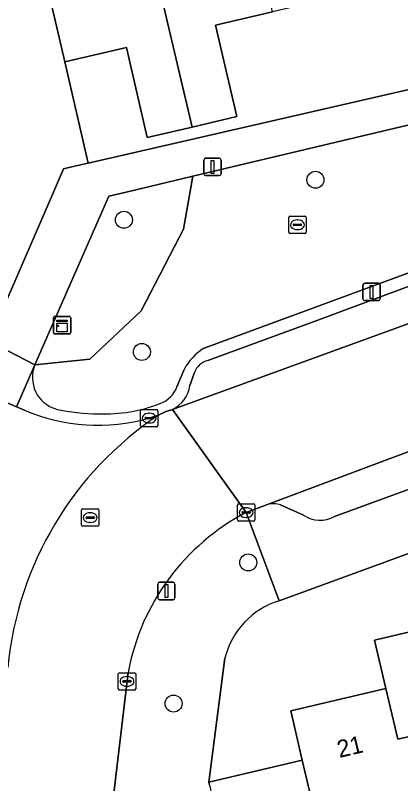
# Model space of a CAD drawing. Extents: x 158031 to 159244, y 380104 to 381214.
# Drawn here: x 159020.79 to 159042.99, y 380715.96 to 380760.17 of the extents above; entities that cross this region are included whole.
import ezdxf

# ---------------------------------------------------------------- set-up
doc = ezdxf.new("R2010")
doc.units = 0
for name, color, linetype in [('IMGEO_Boom', 7, 'Continuous'), ('IMGEO_Erf', 7, 'Continuous'), ('IMGEO_Groenvoorziening', 7, 'Continuous'), ('IMGEO_Kast', 7, 'Continuous'), ('IMGEO_Kolk', 7, 'Continuous'), ('IMGEO_Lichtmast', 7, 'Continuous'), ('IMGEO_Pand', 7, 'Continuous'), ('IMGEO_Pand_nummerreeks', 7, 'Continuous'), ('IMGEO_Parkeervlak_open', 7, 'Continuous'), ('IMGEO_Rijbaan_lokaal_gesloten', 7, 'Continuous'), ('IMGEO_Rijbaan_lokaal_open', 7, 'Continuous'), ('IMGEO_Rioolput', 7, 'Continuous'), ('IMGEO_Voetpad_open', 7, 'Continuous')]:
    doc.layers.add(name, color=color, linetype=linetype)

msp = doc.modelspace()

# ---------------------------------------------------------------- linework, layer by layer
at = {"layer": 'IMGEO_Boom'}
for centre in [(159038.079, 380750.71), (159027.048, 380748.405), (159028.083, 380740.8), (159034.21, 380728.69), (159029.91, 380720.569)]:
    msp.add_circle(centre, 0.489, dxfattribs=at)
at = {"layer": 'IMGEO_Erf'}
for points in [[(159020.07, 380743.259), (159022.993, 380750), (159023.576, 380751.345), (159024.117, 380751.469), (159024.99, 380751.67), (159023.639, 380757.488), (159022.508, 380762.359), (159021.613, 380766.21), (159019.325, 380776.056), (159038.521, 380780.628)], [(159044.73, 380762.495), (159041.453, 380761.734), (159035.599, 380760.374), (159032.327, 380759.614), (159033.551, 380754.345), (159030.97, 380753.746), (159028.391, 380753.147), (159027.191, 380758.313), (159023.639, 380757.488), (159024.99, 380751.67), (159071.638, 380762.392)], [(159100.307, 380750), (159035.982, 380726.475)], [(159032.865, 380723.192), (159031.937, 380716.043), (159037.323, 380717.315), (159036.656, 380720.145), (159042.141, 380721.439), (159041.487, 380724.211), (159047.185, 380725.555)]]:
    msp.add_lwpolyline(points, dxfattribs=at)
msp.add_arc((159037.299, 380722.103), 4.566, 106.7679, 166.2037, dxfattribs=at)
at = {"layer": 'IMGEO_Groenvoorziening'}
for points in [[(159031.66, 380741.025), (159049.606, 380747.609), (159049.059, 380750), (159047.935, 380754.916), (159031.017, 380750.91), (159030.482, 380747.861), (159028.033, 380743.168), (159025.087, 380740.385), (159021.916, 380740.055)], [(159030.098, 380738.793), (159030.514, 380739.801)]]:
    msp.add_lwpolyline(points, dxfattribs=at)
msp.add_lwpolyline([(159026.173, 380749.763), (159021.916, 380740.055), (159025.087, 380740.385), (159028.033, 380743.168), (159030.482, 380747.861), (159031.017, 380750.91), (159027.174, 380750)], close=True, dxfattribs=at)
for centre, radius, start, end in [((159033.482, 380738.171), 3.386, 122.5514, 151.2186), ((159023.677, 380739.34), 1.9, 157.9012, 253.3146), ((159028.581, 380739.357), 1.619, 290.3259, 339.6141), ((159025.969, 380745.935), 8.696, 267.5665, 291.4054), ((159025.507, 380747.708), 10.462, 256.8721, 270.5087)]:
    msp.add_arc(centre, radius, start, end, dxfattribs=at)
at = {"layer": 'IMGEO_Kast'}
for p, q in [((159022.982, 380741.917), (159022.982, 380742.758)), ((159022.982, 380742.758), (159022.982, 380741.917)), ((159023.057, 380742.842), (159023.898, 380742.842)), ((159023.898, 380742.842), (159023.057, 380742.842)), ((159023.982, 380742.767), (159023.982, 380741.926)), ((159023.982, 380741.926), (159023.982, 380742.767)), ((159023.907, 380741.842), (159023.066, 380741.842)), ((159023.066, 380741.842), (159023.907, 380741.842))]:
    msp.add_line(p, q, dxfattribs=at)
for points in [[(159023.177, 380742.632), (159023.777, 380742.632), (159023.777, 380742.547), (159023.177, 380742.547), (159023.177, 380742.632)], [(159023.177, 380742.457), (159023.777, 380742.457), (159023.777, 380741.968), (159023.177, 380741.968), (159023.177, 380742.457)]]:
    msp.add_lwpolyline(points, dxfattribs=at)
msp.add_circle((159023.261, 380742.306), 0.0377, dxfattribs=at)
for centre, start, end in [((159023.06, 380742.764), 92.4484, 184.2845), ((159023.06, 380742.764), 92.4484, 184.2845), ((159023.904, 380742.764), 2.4484, 94.2845), ((159023.904, 380742.764), 2.4484, 94.2845), ((159023.06, 380741.92), 182.4484, 274.2845), ((159023.06, 380741.92), 182.4484, 274.2845), ((159023.904, 380741.92), 272.4484, 4.2845), ((159023.904, 380741.92), 272.4484, 4.2845)]:
    msp.add_arc(centre, 0.0779, start, end, dxfattribs=at)
at = {"layer": 'IMGEO_Kolk'}
for p, q in [((159028.002, 380736.568), (159028.002, 380737.42)), ((159028.077, 380737.494), (159028.929, 380737.494)), ((159029.003, 380737.42), (159029.003, 380736.568)), ((159028.261, 380736.988), (159028.261, 380737)), ((159028.699, 380736.951), (159028.301, 380736.951)), ((159028.304, 380737.037), (159028.702, 380737.037)), ((159028.49, 380737.274), (159028.515, 380737.274)), ((159028.745, 380737), (159028.745, 380736.988)), ((159028.929, 380736.494), (159028.077, 380736.494)), ((159028.513, 380736.714), (159028.488, 380736.714)), ((159033.662, 380732.062), (159034.514, 380732.062)), ((159033.587, 380731.136), (159033.587, 380731.988)), ((159033.889, 380731.605), (159034.287, 380731.605)), ((159034.075, 380731.842), (159034.1, 380731.842)), ((159034.588, 380731.988), (159034.588, 380731.136)), ((159033.846, 380731.556), (159033.846, 380731.568)), ((159034.284, 380731.519), (159033.886, 380731.519)), ((159034.098, 380731.282), (159034.073, 380731.282)), ((159034.33, 380731.568), (159034.33, 380731.556)), ((159034.514, 380731.062), (159033.662, 380731.062)), ((159026.798, 380722.346), (159027.65, 380722.346)), ((159026.723, 380721.42), (159026.723, 380722.272)), ((159026.982, 380721.84), (159026.982, 380721.852)), ((159027.025, 380721.889), (159027.423, 380721.889)), ((159027.211, 380722.126), (159027.236, 380722.126)), ((159027.466, 380721.852), (159027.466, 380721.84)), ((159027.724, 380722.272), (159027.724, 380721.42)), ((159027.42, 380721.803), (159027.022, 380721.803)), ((159027.234, 380721.566), (159027.209, 380721.566)), ((159027.65, 380721.346), (159026.798, 380721.346))]:
    msp.add_line(p, q, dxfattribs=at)
for points in [[(159028.002, 380736.568), (159028.002, 380737.42)], [(159028.077, 380737.494), (159028.929, 380737.494)], [(159029.003, 380737.42), (159029.003, 380736.568)], [(159028.929, 380736.494), (159028.077, 380736.494)], [(159033.662, 380732.062), (159034.514, 380732.062)], [(159033.587, 380731.136), (159033.587, 380731.988)], [(159034.588, 380731.988), (159034.588, 380731.136)], [(159034.514, 380731.062), (159033.662, 380731.062)], [(159026.798, 380722.346), (159027.65, 380722.346)], [(159026.723, 380721.42), (159026.723, 380722.272)], [(159027.724, 380722.272), (159027.724, 380721.42)], [(159027.65, 380721.346), (159026.798, 380721.346)]]:
    msp.add_lwpolyline(points, dxfattribs=at)
for centre, radius, start, end in [((159028.079, 380737.418), 0.0765, 91.552, 178.448), ((159028.079, 380737.418), 0.0765, 91.552, 178.448), ((159028.927, 380737.418), 0.0765, 1.552, 88.448), ((159028.927, 380737.418), 0.0765, 1.552, 88.448), ((159028.301, 380736.997), 0.0403, 85.8775, 175.7526), ((159028.298, 380736.987), 0.0366, 178.938, 274.7102), ((159028.702, 380736.994), 0.043, 264.8664, 352.4533), ((159028.706, 380736.999), 0.0386, 1.7309, 96.639), ((159028.079, 380736.57), 0.0765, 181.552, 268.448), ((159028.079, 380736.57), 0.0765, 181.552, 268.448), ((159028.927, 380736.57), 0.0765, 271.552, 358.448), ((159028.927, 380736.57), 0.0765, 271.552, 358.448), ((159033.664, 380731.986), 0.0765, 91.552, 178.448), ((159033.664, 380731.986), 0.0765, 91.552, 178.448), ((159034.512, 380731.986), 0.0765, 1.552, 88.448), ((159034.512, 380731.986), 0.0765, 1.552, 88.448), ((159033.886, 380731.565), 0.0403, 85.8775, 175.7526), ((159034.291, 380731.567), 0.0386, 1.7309, 96.639), ((159033.664, 380731.138), 0.0765, 181.552, 268.448), ((159033.664, 380731.138), 0.0765, 181.552, 268.448), ((159033.883, 380731.555), 0.0366, 178.938, 274.7102), ((159034.287, 380731.562), 0.043, 264.8664, 352.4533), ((159034.512, 380731.138), 0.0765, 271.552, 358.448), ((159034.512, 380731.138), 0.0765, 271.552, 358.448), ((159026.8, 380722.27), 0.0765, 91.552, 178.448), ((159026.8, 380722.27), 0.0765, 91.552, 178.448), ((159027.648, 380722.27), 0.0765, 1.552, 88.448), ((159027.648, 380722.27), 0.0765, 1.552, 88.448), ((159027.022, 380721.849), 0.0403, 85.8775, 175.7526), ((159027.427, 380721.851), 0.0386, 1.7309, 96.639), ((159026.8, 380721.422), 0.0765, 181.552, 268.448), ((159026.8, 380721.422), 0.0765, 181.552, 268.448), ((159027.019, 380721.839), 0.0366, 178.938, 274.7102), ((159027.423, 380721.846), 0.043, 264.8664, 352.4533), ((159027.648, 380721.422), 0.0765, 271.552, 358.448), ((159027.648, 380721.422), 0.0765, 271.552, 358.448)]:
    msp.add_arc(centre, radius, start, end, dxfattribs=at)
for centre, major_axis, ratio, start_param, end_param in [((159028.489, 380736.994), (-0.387, 0.002), 0.722429, 4.712389, 7.853982), ((159028.514, 380736.994), (-0.39, 0.002), 0.717154, 1.570796, 4.712389), ((159034.074, 380731.562), (-0.387, 0.002), 0.722429, 4.712389, 7.853982), ((159034.099, 380731.562), (-0.39, 0.002), 0.717154, 1.570796, 4.712389), ((159027.21, 380721.846), (-0.387, 0.002), 0.722429, 4.712389, 7.853982), ((159027.235, 380721.846), (-0.39, 0.002), 0.717154, 1.570796, 4.712389)]:
    msp.add_ellipse(centre, major_axis=major_axis, ratio=ratio, start_param=start_param, end_param=end_param, dxfattribs=at)
at = {"layer": 'IMGEO_Lichtmast'}
for p, q in [((159031.751, 380751.946), (159032.541, 380751.946)), ((159032.541, 380751.946), (159031.751, 380751.946)), ((159031.651, 380751.046), (159031.651, 380751.846)), ((159031.651, 380751.846), (159031.651, 380751.046)), ((159032.641, 380751.846), (159032.641, 380751.046)), ((159032.641, 380751.046), (159032.641, 380751.846)), ((159032.541, 380750.946), (159031.751, 380750.946)), ((159031.751, 380750.946), (159032.541, 380750.946)), ((159040.816, 380743.855), (159040.816, 380744.655)), ((159040.816, 380744.655), (159040.816, 380743.855)), ((159040.916, 380744.755), (159041.706, 380744.755)), ((159041.706, 380744.755), (159040.916, 380744.755)), ((159041.806, 380744.655), (159041.806, 380743.855)), ((159041.806, 380743.855), (159041.806, 380744.655)), ((159041.706, 380743.755), (159040.916, 380743.755)), ((159040.916, 380743.755), (159041.706, 380743.755)), ((159028.999, 380726.647), (159028.999, 380727.447)), ((159028.999, 380727.447), (159028.999, 380726.647)), ((159029.099, 380727.547), (159029.889, 380727.547)), ((159029.889, 380727.547), (159029.099, 380727.547)), ((159029.989, 380727.447), (159029.989, 380726.647)), ((159029.989, 380726.647), (159029.989, 380727.447)), ((159029.889, 380726.547), (159029.099, 380726.547)), ((159029.099, 380726.547), (159029.889, 380726.547))]:
    msp.add_line(p, q, dxfattribs=at)
for points in [[(159032.071, 380751.821), (159032.221, 380751.821), (159032.221, 380751.071), (159032.071, 380751.071), (159032.071, 380751.821)], [(159041.236, 380744.63), (159041.386, 380744.63), (159041.386, 380743.88), (159041.236, 380743.88), (159041.236, 380744.63)], [(159029.419, 380727.422), (159029.569, 380727.422), (159029.569, 380726.672), (159029.419, 380726.672), (159029.419, 380727.422)]]:
    msp.add_lwpolyline(points, dxfattribs=at)
for centre, start, end in [((159031.751, 380751.846), 90, 180), ((159031.751, 380751.846), 90, 180), ((159032.541, 380751.846), 0, 90), ((159032.541, 380751.846), 360, 90), ((159031.751, 380751.046), 180, 270), ((159031.751, 380751.046), 180, 270), ((159032.541, 380751.046), 270, 0), ((159032.541, 380751.046), 270, 0), ((159040.916, 380744.655), 90, 180), ((159040.916, 380744.655), 90, 180), ((159041.706, 380744.655), 0, 90), ((159041.706, 380744.655), 360, 90), ((159040.916, 380743.855), 180, 270), ((159040.916, 380743.855), 180, 270), ((159041.706, 380743.855), 270, 0), ((159041.706, 380743.855), 270, 0), ((159029.099, 380727.447), 90, 180), ((159029.099, 380727.447), 90, 180), ((159029.889, 380727.447), 0, 90), ((159029.889, 380727.447), 360, 90), ((159029.099, 380726.647), 180, 270), ((159029.099, 380726.647), 180, 270), ((159029.889, 380726.647), 270, 0), ((159029.889, 380726.647), 270, 0)]:
    msp.add_arc(centre, 0.1, start, end, dxfattribs=at)
at = {"layer": 'IMGEO_Pand'}
for points in [[(159032.375, 380773.935), (159029.082, 380771.477), (159026.928, 380770.976), (159027.336, 380769.236), (159027.529, 380768.414), (159030.97, 380753.746), (159033.551, 380754.345), (159032.327, 380759.614), (159035.599, 380760.374), (159033.513, 380769.036)], [(159027.529, 380768.414), (159027.336, 380769.236), (159026.928, 380770.976), (159025.08, 380770.547), (159025.484, 380768.806), (159025.858, 380767.196), (159021.613, 380766.21), (159022.508, 380762.359), (159023.639, 380757.488), (159027.191, 380758.313), (159028.391, 380753.147), (159030.97, 380753.746)], [(159051.821, 380717.564), (159050.476, 380723.362), (159047.849, 380722.742), (159047.185, 380725.555), (159041.487, 380724.211), (159042.141, 380721.439), (159042.817, 380718.525), (159045.887, 380719.238), (159046.563, 380716.324)], [(159037.323, 380717.315), (159038.002, 380714.389), (159041.028, 380715.092), (159041.707, 380712.166), (159047.236, 380713.471), (159046.563, 380716.324), (159045.887, 380719.238), (159042.817, 380718.525), (159042.141, 380721.439), (159036.656, 380720.145)], [(159037.323, 380717.315), (159031.937, 380716.043), (159031.974, 380715.883), (159033.3, 380710.16), (159035.801, 380710.752), (159036.476, 380707.893), (159041.343, 380709.042), (159042.387, 380709.288), (159041.707, 380712.166), (159041.028, 380715.092), (159038.002, 380714.389)]]:
    msp.add_lwpolyline(points, close=True, dxfattribs=at)
at = {"layer": 'IMGEO_Parkeervlak_open'}
for points in [[(159082.351, 380760.97), (159075.162, 380756.918), (159072.676, 380755.745), (159066.918, 380753.22), (159060.411, 380750.82), (159058.173, 380750), (159050.339, 380747.13), (159038.213, 380742.637), (159031.884, 380740.301)], [(159093.22, 380754.824), (159084.052, 380750), (159083.24, 380749.573), (159077.548, 380747.495), (159070.201, 380744.881), (159050.125, 380737.572), (159035.318, 380732.025)], [(159029.836, 380737.498), (159049.305, 380744.567), (159052.966, 380745.906), (159058.754, 380748.047), (159064.023, 380750), (159067.797, 380751.399)], [(159039.186, 380731.341), (159076.79, 380745.09)], [(159031.111, 380739.626), (159030.845, 380738.864)], [(159036.075, 380732.007), (159037.384, 380731.413)]]:
    msp.add_lwpolyline(points, dxfattribs=at)
for centre, radius, start, end in [((159032.103, 380739.27), 1.055, 102.0125, 160.2438), ((159029.092, 380739.104), 1.77, 294.8767, 352.2202), ((159035.663, 380730.609), 1.458, 73.5852, 103.6905), ((159038.344, 380732.855), 1.732, 236.3431, 299.0808)]:
    msp.add_arc(centre, radius, start, end, dxfattribs=at)
at = {"layer": 'IMGEO_Rijbaan_lokaal_gesloten'}
for points in [[(159067.797, 380751.399), (159064.023, 380750), (159058.754, 380748.047), (159052.966, 380745.906), (159049.305, 380744.567), (159029.836, 380737.498), (159034.09, 380731.565), (159035.318, 380732.025), (159050.125, 380737.572), (159070.201, 380744.881), (159077.548, 380747.495), (159083.24, 380749.573), (159084.052, 380750), (159093.22, 380754.824), (159093.543, 380754.993), (159093.738, 380755.122), (159094.656, 380755.576), (159102.229, 380759.405)], [(159034.09, 380731.565), (159029.836, 380737.498), (159029.421, 380737.347), (159029.04, 380737.169)], [(158997.312, 380611.42), (158999.117, 380604.815), (159000.004, 380605.073), (159002.289, 380605.891), (159004.493, 380606.909), (159006.603, 380608.125), (159007.434, 380608.805), (159009.021, 380610.291), (159010.468, 380611.914), (159011.765, 380613.659), (159012.901, 380615.513), (159013.867, 380617.461), (159014.655, 380619.488), (159015.258, 380621.576), (159015.673, 380623.711), (159020.042, 380661.25), (159022.729, 380683.619), (159023.079, 380686.48), (159023.719, 380692.133), (159025.055, 380703.61), (159027.295, 380722.365)]]:
    msp.add_lwpolyline(points, dxfattribs=at)
for centre, radius, start, end in [((159039.971, 380720.782), 19.698, 123.7058, 174.5468), ((159040.129, 380719.995), 13.051, 117.5627, 169.5391)]:
    msp.add_arc(centre, radius, start, end, dxfattribs=at)
at = {"layer": 'IMGEO_Rijbaan_lokaal_open'}
for points in [[(159021.311, 380737.449), (159020.859, 380737.645), (159018.766, 380738.555), (159018.148, 380738.824), (159002.306, 380745.707)], [(159029.04, 380737.169), (159028.499, 380736.992)]]:
    msp.add_lwpolyline(points, dxfattribs=at)
for centre, radius, start, end in [((159025.564, 380747.585), 10.992, 247.2369, 285.4874), ((159039.971, 380720.782), 19.698, 123.7058, 174.5468)]:
    msp.add_arc(centre, radius, start, end, dxfattribs=at)
at = {"layer": 'IMGEO_Rioolput'}
for p, q in [((159036.539, 380747.694), (159036.539, 380748.546)), ((159036.614, 380748.62), (159037.466, 380748.62)), ((159037.027, 380748.4), (159037.052, 380748.4)), ((159037.54, 380748.546), (159037.54, 380747.694)), ((159036.798, 380748.114), (159036.798, 380748.126)), ((159037.236, 380748.077), (159036.838, 380748.077)), ((159036.841, 380748.163), (159037.239, 380748.163)), ((159037.282, 380748.126), (159037.282, 380748.114)), ((159037.466, 380747.62), (159036.614, 380747.62)), ((159037.05, 380747.84), (159037.025, 380747.84)), ((159024.605, 380730.844), (159024.605, 380731.696)), ((159024.68, 380731.77), (159025.532, 380731.77)), ((159025.606, 380731.696), (159025.606, 380730.844)), ((159024.864, 380731.264), (159024.864, 380731.276)), ((159025.302, 380731.227), (159024.904, 380731.227)), ((159024.907, 380731.313), (159025.305, 380731.313)), ((159025.093, 380731.55), (159025.118, 380731.55)), ((159025.348, 380731.276), (159025.348, 380731.264)), ((159025.532, 380730.77), (159024.68, 380730.77)), ((159025.116, 380730.99), (159025.091, 380730.99))]:
    msp.add_line(p, q, dxfattribs=at)
for points in [[(159036.539, 380747.694), (159036.539, 380748.546)], [(159036.614, 380748.62), (159037.466, 380748.62)], [(159037.54, 380748.546), (159037.54, 380747.694)], [(159037.466, 380747.62), (159036.614, 380747.62)], [(159024.605, 380730.844), (159024.605, 380731.696)], [(159024.68, 380731.77), (159025.532, 380731.77)], [(159025.606, 380731.696), (159025.606, 380730.844)], [(159025.532, 380730.77), (159024.68, 380730.77)]]:
    msp.add_lwpolyline(points, dxfattribs=at)
for centre, radius, start, end in [((159036.616, 380748.544), 0.0765, 91.552, 178.448), ((159036.616, 380748.544), 0.0765, 91.552, 178.448), ((159037.464, 380748.544), 0.0765, 1.552, 88.448), ((159037.464, 380748.544), 0.0765, 1.552, 88.448), ((159036.838, 380748.123), 0.0403, 85.8775, 175.7526), ((159036.835, 380748.113), 0.0366, 178.938, 274.7102), ((159037.239, 380748.12), 0.043, 264.8664, 352.4533), ((159037.243, 380748.125), 0.0386, 1.7309, 96.639), ((159036.616, 380747.696), 0.0765, 181.552, 268.448), ((159036.616, 380747.696), 0.0765, 181.552, 268.448), ((159037.464, 380747.696), 0.0765, 271.552, 358.448), ((159037.464, 380747.696), 0.0765, 271.552, 358.448), ((159024.682, 380731.694), 0.0765, 91.552, 178.448), ((159024.682, 380731.694), 0.0765, 91.552, 178.448), ((159025.53, 380731.694), 0.0765, 1.552, 88.448), ((159025.53, 380731.694), 0.0765, 1.552, 88.448), ((159024.904, 380731.273), 0.0403, 85.8775, 175.7526), ((159024.901, 380731.263), 0.0366, 178.938, 274.7102), ((159025.305, 380731.27), 0.043, 264.8664, 352.4533), ((159025.309, 380731.275), 0.0386, 1.7309, 96.639), ((159024.682, 380730.846), 0.0765, 181.552, 268.448), ((159024.682, 380730.846), 0.0765, 181.552, 268.448), ((159025.53, 380730.846), 0.0765, 271.552, 358.448), ((159025.53, 380730.846), 0.0765, 271.552, 358.448)]:
    msp.add_arc(centre, radius, start, end, dxfattribs=at)
for centre, major_axis, ratio, start_param, end_param in [((159037.026, 380748.12), (-0.387, 0.002), 0.722429, 4.712389, 7.853982), ((159037.051, 380748.12), (-0.39, 0.002), 0.717154, 1.570796, 4.712389), ((159025.092, 380731.27), (-0.387, 0.002), 0.722429, 4.712389, 7.853982), ((159025.117, 380731.27), (-0.39, 0.002), 0.717154, 1.570796, 4.712389)]:
    msp.add_ellipse(centre, major_axis=major_axis, ratio=ratio, start_param=start_param, end_param=end_param, dxfattribs=at)
at = {"layer": 'IMGEO_Voetpad_open'}
for points in [[(159089.686, 380763.048), (159090.468, 380763.806), (159089.906, 380766.752), (159071.638, 380762.392), (159024.99, 380751.67), (159024.117, 380751.469), (159023.576, 380751.345), (159022.993, 380750), (159020.07, 380743.259)], [(159017.398, 380742.299), (159017.482, 380742.249), (159019.271, 380741.415), (159021.916, 380740.055), (159026.173, 380749.763), (159027.174, 380750), (159031.017, 380750.91), (159047.935, 380754.916), (159049.059, 380750), (159049.606, 380747.609), (159051.365, 380748.335), (159050.986, 380750), (159049.79, 380755.257), (159081.627, 380762.773)], [(159064.786, 380753.115), (159055.972, 380750), (159051.365, 380748.335), (159049.606, 380747.609), (159031.66, 380741.025)], [(159035.318, 380732.025), (159034.09, 380731.565), (159035.982, 380726.475), (159100.307, 380750), (159107.509, 380752.634)], [(159002.306, 380745.707), (159018.148, 380738.824), (159018.766, 380738.555), (159020.859, 380737.645), (159021.916, 380740.055), (159019.271, 380741.415), (159017.482, 380742.249), (159017.398, 380742.299), (159002.274, 380748.996), (159000.632, 380750), (158999.998, 380750.675)], [(159089.437, 380750), (159088.375, 380749.438), (159086.221, 380748.529), (159076.79, 380745.09), (159039.186, 380731.341)], [(159031.884, 380740.301), (159038.213, 380742.637), (159050.339, 380747.13)], [(159021.916, 380740.055), (159020.859, 380737.645), (159021.311, 380737.449)], [(159030.514, 380739.801), (159030.098, 380738.793)], [(159030.845, 380738.864), (159031.111, 380739.626)], [(159028.499, 380736.992), (159029.04, 380737.169), (159029.421, 380737.347), (159029.836, 380737.498)], [(159037.384, 380731.413), (159036.075, 380732.007)], [(159035.982, 380726.475), (159034.09, 380731.565)], [(159031.974, 380715.883), (159031.937, 380716.043), (159032.865, 380723.192)], [(159027.295, 380722.365), (159025.055, 380703.61)]]:
    msp.add_lwpolyline(points, dxfattribs=at)
for centre, radius, start, end in [((159033.482, 380738.171), 3.386, 122.5514, 151.2186), ((159023.677, 380739.34), 1.9, 157.9012, 253.3146), ((159032.103, 380739.27), 1.055, 102.0125, 160.2438), ((159028.581, 380739.357), 1.619, 290.3259, 339.6141), ((159029.092, 380739.104), 1.77, 294.8767, 352.2202), ((159025.969, 380745.935), 8.696, 267.5665, 291.4054), ((159025.564, 380747.585), 10.992, 247.2369, 285.4874), ((159025.507, 380747.708), 10.462, 256.8721, 270.5087), ((159035.663, 380730.609), 1.458, 73.5852, 103.6905), ((159040.129, 380719.995), 13.051, 117.5627, 169.5391), ((159038.344, 380732.855), 1.732, 236.3431, 299.0808), ((159037.299, 380722.103), 4.566, 106.7679, 166.2037)]:
    msp.add_arc(centre, radius, start, end, dxfattribs=at)

# ---------------------------------------------------------------- texts
at = {"layer": 'IMGEO_Pand_nummerreeks'}
msp.add_text('21', height=1, rotation=13.2743, dxfattribs=at).set_placement((159039.455, 380717.436))

doc.saveas('drawing.dxf')
